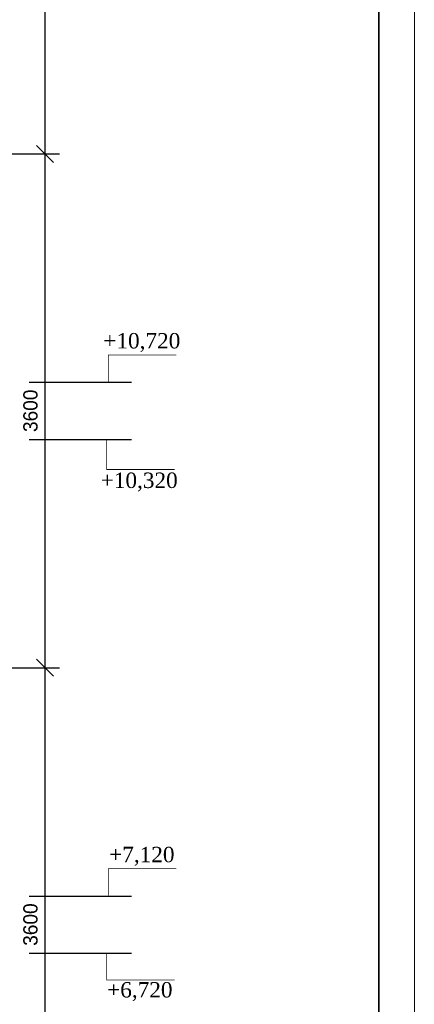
# Model space of a CAD drawing. Header units: millimetres. Extents: x -33345 to 4712671, y -3392 to 121473.
# Tile 490 of 656: x 2371512 to 2377052, y 70231 to 84029. Entities that reach past the tile are written whole.
import ezdxf

# ---------------------------------------------------------------- set-up
doc = ezdxf.new("R2010")
doc.units = ezdxf.units.MM
doc.layers.add('АСО-Текст', color=7, linetype='Continuous', lineweight=20)
doc.styles.add('ISOCTEUR', font='isocpeui.ttf')
doc.styles.add('RUSS', font='RUSS.shx', dxfattribs={"width": 0.8, "oblique": 15, "height": 250})
doc.styles.add('WMF-Times New Roman2', font='times.ttf')
doc.styles.add('X-U-RW-01$0$StyleROMANS', font='GOTHIC.TTF')
doc.dimstyles.new('ISO-100', dxfattribs={"dimtxt": 200, "dimasz": 120, "dimexe": 100, "dimexo": 100, "dimgap": 50, "dimtad": 1, "dimdec": 0, "dimtxsty": 'ISOCTEUR', "dimblk": 'OBLIQUE', "dimcen": 0, "dimdle": 100, "dimclrd": 256, "dimadec": 0, "dimazin": 0, "dimtfac": 1, "dimtdec": 0, "dimtmove": 0, "dimatfit": 3, "dimfxl": 1, "dimarcsym": 0})

# ---------------------------------------------------------------- blocks, each defined once
blk = doc.blocks.new('asdfsad')
at = {"layer": 'АСО-Текст', "char_height": 300, "width": 4488.273, "attachment_point": 1, "style": 'RUSS'}
for insert in [(1255520.7, -410085.1), (1261977.5, -411212.6)]:
    blk.add_mtext('\\pi747.65909;Накладки Н1,Н2', dxfattribs=dict(at, insert=insert))
blk = doc.blocks.new('Qwet')
at = {"lineweight": 20}
blk.add_lwpolyline([(350715, -737612), (410115, -737612), (410115, -695612), (350715, -695612)], close=True, dxfattribs=at)
at = {"lineweight": 35}
blk.add_lwpolyline([(352715, -737112), (409615, -737112), (409615, -696112), (352715, -696112)], close=True, dxfattribs=at)
blk = doc.blocks.new('_Oblique')
at = {"color": 0, "linetype": 'ByBlock', "lineweight": -2}
blk.add_line((-0.5, -0.5), (0.5, 0.5), dxfattribs=at)
blk = doc.blocks.new('*D596')
at = {"lineweight": -2, "transparency": 16777216}
blk.add_line((2211186.8, 1413589.4), (2211186.8, 1417389.4), dxfattribs=at)
at = {"color": 0, "lineweight": -2, "transparency": 16777216}
for p, q in [((2210062.2, 1417289.4), (2211286.8, 1417289.4)), ((2210978.9, 1413689.4), (2211286.8, 1413689.4))]:
    blk.add_line(p, q, dxfattribs=at)
at = {"layer": 'Defpoints', "color": 0, "lineweight": 0, "transparency": 16777216}
for p in [(2209962.2, 1417289.4), (2211186.8, 1417289.4), (2210878.9, 1413689.4)]:
    blk.add_point(p, dxfattribs=at)
at = {"lineweight": -2, "transparency": 16777216, "xscale": 120, "yscale": 120, "zscale": 120}
for p, rotation in [((2211186.8, 1417289.4), 90), ((2211186.8, 1413689.4), 270)]:
    blk.add_blockref('_Oblique', p, dxfattribs=dict(at, rotation=rotation))
at = {"color": 0, "transparency": 16777216, "insert": (2211084.3, 1415489.4), "char_height": 100, "attachment_point": 5, "rotation": 90, "style": 'X-U-RW-01$0$StyleROMANS'}
blk.add_mtext('3600', dxfattribs=at)
blk = doc.blocks.new('*D598')
at = {"lineweight": -2, "transparency": 16777216}
blk.add_line((2211186.8, 1417189.4), (2211186.8, 1420989.4), dxfattribs=at)
at = {"color": 0, "lineweight": -2, "transparency": 16777216}
for p, q in [((2210062.2, 1420889.4), (2211286.8, 1420889.4)), ((2210978.9, 1417289.4), (2211286.8, 1417289.4))]:
    blk.add_line(p, q, dxfattribs=at)
at = {"layer": 'Defpoints', "color": 0, "lineweight": 0, "transparency": 16777216}
for p in [(2209962.2, 1420889.4), (2211186.8, 1420889.4), (2210878.9, 1417289.4)]:
    blk.add_point(p, dxfattribs=at)
at = {"lineweight": -2, "transparency": 16777216, "xscale": 120, "yscale": 120, "zscale": 120}
for p, rotation in [((2211186.8, 1420889.4), 90), ((2211186.8, 1417289.4), 270)]:
    blk.add_blockref('_Oblique', p, dxfattribs=dict(at, rotation=rotation))
at = {"color": 0, "transparency": 16777216, "insert": (2211084.3, 1419089.4), "char_height": 100, "attachment_point": 5, "rotation": 90, "style": 'X-U-RW-01$0$StyleROMANS'}
blk.add_mtext('3600', dxfattribs=at)
blk = doc.blocks.new('*D600')
at = {"lineweight": -2, "transparency": 16777216}
blk.add_line((2211186.8, 1420789.4), (2211186.8, 1424589.4), dxfattribs=at)
at = {"color": 0, "lineweight": -2, "transparency": 16777216}
for p, q in [((2210062.2, 1424489.4), (2211286.8, 1424489.4)), ((2210978.9, 1420889.4), (2211286.8, 1420889.4))]:
    blk.add_line(p, q, dxfattribs=at)
at = {"layer": 'Defpoints', "color": 0, "lineweight": 0, "transparency": 16777216}
for p in [(2209962.2, 1424489.4), (2211186.8, 1424489.4), (2210878.9, 1420889.4)]:
    blk.add_point(p, dxfattribs=at)
at = {"lineweight": -2, "transparency": 16777216, "xscale": 120, "yscale": 120, "zscale": 120}
for p, rotation in [((2211186.8, 1424489.4), 90), ((2211186.8, 1420889.4), 270)]:
    blk.add_blockref('_Oblique', p, dxfattribs=dict(at, rotation=rotation))
at = {"color": 0, "transparency": 16777216, "insert": (2211084.3, 1422689.4), "char_height": 100, "attachment_point": 5, "rotation": 90, "style": 'X-U-RW-01$0$StyleROMANS'}
blk.add_mtext('3600', dxfattribs=at)
blk = doc.blocks.new('пкпп')
at = {"color": 106}
for points in [[(2211629.9, 1419289.4, 0, 81, 0), (2211629.9, 1419399.4, 5.4, 5.4, 0), (2211629.9, 1419481, 5.4, 5.4, 0), (2212108.2, 1419481, 5.4, 5.4, 0)], [(2211618.7, 1418889.4, 0, 81, 0), (2211618.7, 1418779.4, 5.4, 5.4, 0), (2211618.7, 1418678.4, 5.4, 5.4, 0), (2212097, 1418678.4, 5.4, 5.4, 0)], [(2211629.9, 1415689.4, 0, 81, 0), (2211629.9, 1415799.4, 5.4, 5.4, 0), (2211629.9, 1415881, 5.4, 5.4, 0), (2212108.2, 1415881, 5.4, 5.4, 0)], [(2211618.7, 1415289.4, 0, 81, 0), (2211618.7, 1415179.4, 5.4, 5.4, 0), (2211618.7, 1415101.6, 5.4, 5.4, 0), (2212097, 1415101.6, 5.4, 5.4, 0)]]:
    blk.add_lwpolyline(points, format="xyseb", dxfattribs=at)
at = {"color": 106, "lineweight": 30}
for points in [[(2211074.2, 1419289.4), (2211794.2, 1419289.4)], [(2211074.2, 1418889.4), (2211794.2, 1418889.4)], [(2211074.2, 1415689.4), (2211794.2, 1415689.4)], [(2211074.2, 1415289.4), (2211794.2, 1415289.4)]]:
    blk.add_lwpolyline(points, dxfattribs=at)
at = {"color": 106, "char_height": 108, "attachment_point": 5, "style": 'WMF-Times New Roman2'}
for s, insert in [('+10{\\fTimes New Roman|b0|i0|c238|p18;,}720', (2211865.5, 1419567.6)), ('+10{\\fTimes New Roman|b0|i0|c238|p18;,}320', (2211847.2, 1418589.9)), ('+7{\\fTimes New Roman|b0|i0|c238|p18;,}120', (2211865.5, 1415967.6)), ('+6{\\fTimes New Roman|b0|i0|c238|p18;,}720', (2211851.5, 1415019.8))]:
    blk.add_mtext(s, dxfattribs=dict(at, insert=insert))
at = {"color": 106}
for base, p1, p2, picture, middle in [((2211186.8, 1424489.4), (2210878.9, 1420889.4), (2209962.2, 1424489.4), '*D600', (2211084.3, 1422689.4)), ((2211186.8, 1420889.4), (2210878.9, 1417289.4), (2209962.2, 1420889.4), '*D598', (2211084.3, 1419089.4)), ((2211186.8, 1417289.4), (2210878.9, 1413689.4), (2209962.2, 1417289.4), '*D596', (2211084.3, 1415489.4))]:
    dim = blk.add_linear_dim(base=base, p1=p1, p2=p2, angle=90, dimstyle='ISO-100', override={"dimtxt": 100, "dimtxsty": 'X-U-RW-01$0$StyleROMANS', "dimtmove": 1}, dxfattribs=at)
    dim.commit()
    dim.dimension.update_dxf_attribs({"geometry": picture, "text_midpoint": middle})

msp = doc.modelspace()

# ---------------------------------------------------------------- block references
at = {"rotation": 270}
msp.add_blockref('Qwet', (3072664.059, 454616.444, 1359241.5), dxfattribs=at)
at = {"color": 6, "lineweight": 30, "xscale": 2, "yscale": 2, "zscale": 2}
msp.add_blockref('пкпп', (-2050504.05, -2759630.453), dxfattribs=at)
at = {"lineweight": 25, "xscale": 0.9162906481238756, "yscale": 0.9162906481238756, "zscale": 0.9162906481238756}
for p in [(1061190.092, 458811.149, 1359241.5), (1103190.092, 458811.149, 1359241.5), (1145190.092, 458811.149, 1359241.5), (1187190.092, 458811.149, 1359241.5)]:
    msp.add_blockref('asdfsad', p, dxfattribs=at)

doc.saveas('drawing.dxf')
